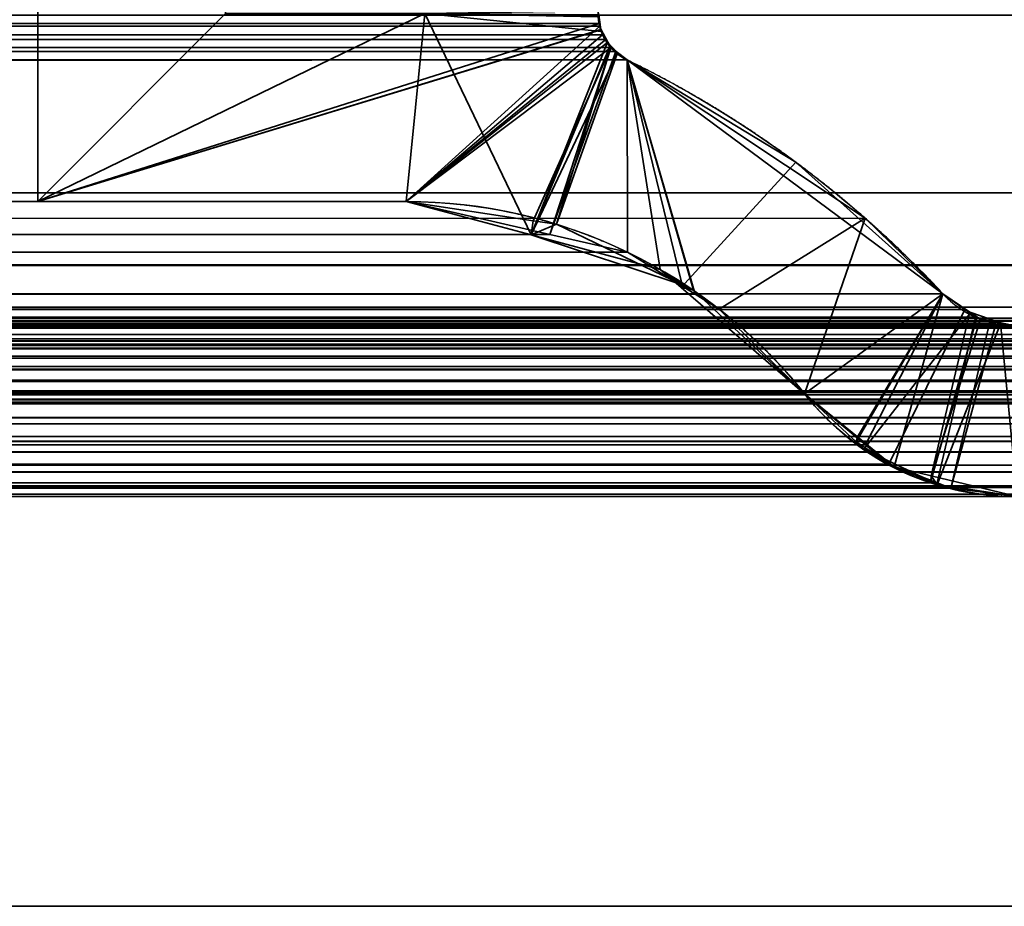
# Model space of a CAD drawing. Header units: millimetres. Extents: x -590 to 3690, y -120 to 127.
# Tile 542 of 656: x 1975.42 to 1979.62, y -2 to 1.77. Entities that reach past the tile are written whole.
import ezdxf

# ---------------------------------------------------------------- set-up
doc = ezdxf.new("R2010")
doc.units = ezdxf.units.MM
doc.layers.add('152', color=7, linetype='Continuous', true_color=0xffffff)

# ---------------------------------------------------------------- blocks, each defined once
blk = doc.blocks.new('UG_SURFACE_002')
at = {"layer": '152', "color": 252, "linetype": 'Continuous', "lineweight": 35}
for points in [[(2165, -31.2, 2203.0001), (2165, 108.2, 2203.0001), (835, 108.2, 2203.0001), (835, -31.2, 2203.0001)], [(985, -31.2, 2053), (985, 108.2, 2053), (2015.0001, 108.2, 2053), (2015.0001, -31.2, 2053)]]:
    blk.add_3dface(points, dxfattribs=at)
blk = doc.blocks.new('UG_SURFACE_082')
at = {"layer": '152', "color": 43, "linetype": 'Continuous', "lineweight": 35}
for points in [[(1016, 0, 2017), (1016, -49, 2017), (1984, -49, 2017), (1984, 0, 2017)], [(1081, 0, 948), (1107, 0, 951.5), (1984, 0, 2), (1016, 0, 2)], [(1107, 0, 1186.5), (1081, 0, 1190.0001), (1016, 0, 2017), (1984, 0, 2017)], [(1984, 0, 2017), (1984, 0, 2), (1107, 0, 951.5), (1107, 0, 1186.5)], [(1016, 0, 2), (1984, 0, 2), (1984, -2), (1016, -2)]]:
    blk.add_3dface(points, dxfattribs=at)
blk = doc.blocks.new('UG_SURFACE_097')
at = {"layer": '152', "color": 254, "linetype": 'Continuous', "lineweight": 35}
for points in [[(1999.75, -35, 2033.2501), (1999.75, 111.75, 2033.2501), (1000.25, 111.75, 2033.2501), (1000.25, -35, 2033.2501)], [(1992, 16, 2025.5001), (1992, -33, 2025.5001), (1008, -33, 2025.5001), (1008, 16, 2025.5001)]]:
    blk.add_3dface(points, dxfattribs=at)
blk = doc.blocks.new('UG_SURFACE_127')
at = {"layer": '152', "color": 46, "linetype": 'Continuous', "lineweight": 35}
for points in [[(1024.5, 1, 2009.0001), (1024.5, 5, 2009.0001), (1975.5, 5, 2009.0001), (1975.5, 1, 2009.0001)], [(1976.3, 4.15, 2009.8), (1976.3, 1.8, 2009.8), (1975.5, 1, 2009.0001), (1975.5, 5, 2009.0001)], [(1018.1623, 2.3457, 2015.3377), (1012.8831, 0.55, 2020.6168), (1987.1169, 0.55, 2020.6168), (1981.8377, 2.3457, 2015.3377)], [(1977.8904, 1.758, 2011.3904), (1022.1125, 1.8139, 2011.3876), (1022.1102, 1.7611, 2011.3897)], [(1977.8904, 1.758, 2011.3904), (1977.8867, 1.8123, 2011.3866), (1022.1125, 1.8139, 2011.3876)], [(1977.1481, 1.8, 2010.648), (1977.8867, 1.8123, 2011.3866), (1977.8904, 1.758, 2011.3904), (1975.5, 1, 2009.0001)], [(1016.1247, 1.0371, 2017.3752), (1018.3499, 1.794, 2015.1501), (1981.6501, 1.794, 2015.1501), (1983.8753, 1.0371, 2017.3752)], [(1975.5, 1, 2009.0001), (1976.3, 1.8, 2009.8), (1977.1481, 1.8, 2010.648)], [(1977.9056, 1.71, 2011.4057), (1022.1057, 1.7469, 2011.3943), (1022.0933, 1.7078, 2011.4067)], [(1022.1102, 1.7611, 2011.3897), (1022.1057, 1.7469, 2011.3943), (1977.8941, 1.7467, 2011.394)], [(1977.9056, 1.71, 2011.4057), (1977.8941, 1.7467, 2011.394), (1022.1057, 1.7469, 2011.3943)], [(1022.1102, 1.7611, 2011.3897), (1977.8941, 1.7467, 2011.394), (1977.8904, 1.758, 2011.3904)], [(1977.0696, 1, 2010.5696), (1975.5, 1, 2009.0001), (1977.8904, 1.758, 2011.3904), (1977.8941, 1.7467, 2011.394)], [(1977.8941, 1.7467, 2011.394), (1977.9056, 1.71, 2011.4057), (1977.0696, 1, 2010.5696)], [(1977.941, 1.6552, 2011.441), (1022.0811, 1.6892, 2011.4188), (1022.0594, 1.6558, 2011.4405)], [(1022.0933, 1.7078, 2011.4067), (1022.0811, 1.6892, 2011.4188), (1977.919, 1.6894, 2011.4191)], [(1977.941, 1.6552, 2011.441), (1977.919, 1.6894, 2011.4191), (1022.0811, 1.6892, 2011.4188)], [(1022.0933, 1.7078, 2011.4067), (1977.919, 1.6894, 2011.4191), (1977.9056, 1.71, 2011.4057)], [(1977.0696, 1, 2010.5696), (1977.9056, 1.71, 2011.4057), (1977.919, 1.6894, 2011.4191)], [(1977.919, 1.6894, 2011.4191), (1977.941, 1.6552, 2011.441), (1977.6807, 0.8603, 2011.1806), (1977.0696, 1, 2010.5696)], [(1977.9619, 1.6393, 2011.462), (1022.0381, 1.6394, 2011.462), (1021.9904, 1.603, 2011.5097)], [(1021.9904, 1.603, 2011.5097), (1978.0096, 1.603, 2011.5097), (1977.9619, 1.6393, 2011.462)], [(1022.0594, 1.6558, 2011.4405), (1022.0381, 1.6394, 2011.462), (1977.9619, 1.6393, 2011.462)], [(1022.0594, 1.6558, 2011.4405), (1977.9619, 1.6393, 2011.462), (1977.941, 1.6552, 2011.441)], [(1977.6807, 0.8603, 2011.1806), (1977.941, 1.6552, 2011.441), (1977.9619, 1.6393, 2011.462)], [(1977.9619, 1.6393, 2011.462), (1978.0096, 1.603, 2011.5097), (1978.011, 0.7848, 2011.5111), (1977.6807, 0.8603, 2011.1806)], [(1020.6445, 0.6071, 2012.8555), (1979.0242, 0.9288, 2012.5241), (1978.0096, 1.603, 2011.5097)], [(1978.0096, 1.603, 2011.5097), (1021.9904, 1.603, 2011.5097), (1020.6445, 0.6071, 2012.8555)], [(1978.0096, 1.603, 2011.5097), (1979.0242, 0.9288, 2012.5241), (1978.4026, 0.5415, 2011.9026), (1978.3, 0.6053, 2011.8001)], [(1978.3, 0.6053, 2011.8001), (1978.011, 0.7848, 2011.5111), (1978.0096, 1.603, 2011.5097)], [(1984.9201, 0.7283, 2018.4202), (1014.0034, 0.5033, 2019.4967), (1016.1247, 1.0371, 2017.3752)], [(1016.1247, 1.0371, 2017.3752), (1983.8753, 1.0371, 2017.3752), (1984.9201, 0.7283, 2018.4202)], [(1022.9304, 1, 2010.5696), (1977.0696, 1, 2010.5696), (1977.6807, 0.8603, 2011.1806), (1022.3193, 0.8603, 2011.1806)], [(1975.5, 1, 2009.0001), (1977.0696, 1, 2010.5696), (1022.9304, 1, 2010.5696), (1024.5, 1, 2009.0001)], [(1020.6445, 0.6071, 2012.8555), (1979.3555, 0.6071, 2012.8555), (1979.0242, 0.9288, 2012.5241)], [(1978.766, 0.1814, 2012.2659), (1978.4026, 0.5415, 2011.9026), (1979.0242, 0.9288, 2012.5241)], [(1979.0242, 0.9288, 2012.5241), (1979.3555, 0.6071, 2012.8555), (1979.0255, -0.0353, 2012.5256), (1978.766, 0.1814, 2012.2659)], [(1021.989, 0.7848, 2011.5111), (1022.3193, 0.8603, 2011.1806), (1977.6807, 0.8603, 2011.1806), (1978.011, 0.7848, 2011.5111)], [(1978.011, 0.7848, 2011.5111), (1021.7, 0.6053, 2011.8001), (1021.989, 0.7848, 2011.5111)], [(1978.011, 0.7848, 2011.5111), (1978.3, 0.6053, 2011.8001), (1021.7, 0.6053, 2011.8001)], [(1984.9201, 0.7283, 2018.4202), (1985.9966, 0.5033, 2019.4967), (1014.0034, 0.5033, 2019.4967)], [(1020.6445, 0.6071, 2012.8555), (1020.5504, 0.5422, 2012.9495), (1979.449, 0.5399, 2012.949)], [(1979.449, 0.5399, 2012.949), (1979.3555, 0.6071, 2012.8555), (1020.6445, 0.6071, 2012.8555)], [(1021.5974, 0.5415, 2011.9026), (1021.7, 0.6053, 2011.8001), (1978.3, 0.6053, 2011.8001), (1978.4026, 0.5415, 2011.9026)], [(1979.1249, -0.1183, 2012.625), (1979.0255, -0.0353, 2012.5256), (1979.3555, 0.6071, 2012.8555), (1979.449, 0.5399, 2012.949)], [(1012.7767, 0.4902, 2020.7233), (1987.2233, 0.4902, 2020.7233), (1987.1169, 0.55, 2020.6168), (1012.8831, 0.55, 2020.6168)], [(1986.0159, 0.4942, 2019.516), (1013.9835, 0.4961, 2019.5165), (1014.0034, 0.5033, 2019.4967)], [(1014.0034, 0.5033, 2019.4967), (1985.9966, 0.5033, 2019.4967), (1986.0159, 0.4942, 2019.516)], [(1979.4939, 0.5077, 2012.9938), (1020.5504, 0.5422, 2012.9495), (1020.4909, 0.5012, 2013.0091)], [(1020.4909, 0.5012, 2013.0091), (1979.5551, 0.4875, 2013.0551), (1979.4939, 0.5077, 2012.9938)], [(1979.4939, 0.5077, 2012.9938), (1979.449, 0.5399, 2012.949), (1020.5504, 0.5422, 2012.9495)], [(1978.766, 0.1814, 2012.2659), (1021.234, 0.1814, 2012.2659), (1021.5974, 0.5415, 2011.9026)], [(1978.4026, 0.5415, 2011.9026), (1978.766, 0.1814, 2012.2659), (1021.5974, 0.5415, 2011.9026)], [(1979.449, 0.5399, 2012.949), (1979.4939, 0.5077, 2012.9938), (1979.331, -0.1981, 2012.831), (1979.1249, -0.1183, 2012.625)], [(1979.3892, -0.2206, 2012.8891), (1979.331, -0.1981, 2012.831), (1979.4939, 0.5077, 2012.9938), (1979.5551, 0.4875, 2013.0551)], [(1012.751, 0.4757, 2020.7491), (1012.6908, 0.4058, 2020.8092), (1987.3092, 0.4058, 2020.8092)], [(1987.249, 0.4757, 2020.7491), (1987.2233, 0.4902, 2020.7233), (1012.7767, 0.4902, 2020.7233), (1012.751, 0.4757, 2020.7491)], [(1012.751, 0.4757, 2020.7491), (1987.3092, 0.4058, 2020.8092), (1987.249, 0.4757, 2020.7491)], [(1013.8922, 0.4393, 2019.6078), (1013.9332, 0.4744, 2019.5668), (1986.0662, 0.4705, 2019.5663)], [(1986.0662, 0.4705, 2019.5663), (1986.0868, 0.4608, 2019.5868), (1013.8922, 0.4393, 2019.6078)], [(1986.0662, 0.4705, 2019.5663), (1013.9332, 0.4744, 2019.5668), (1013.94, 0.4802, 2019.5601)], [(1986.0662, 0.4705, 2019.5663), (1013.94, 0.4802, 2019.5601), (1013.9835, 0.4961, 2019.5165)], [(1013.9835, 0.4961, 2019.5165), (1986.0159, 0.4942, 2019.516), (1986.0662, 0.4705, 2019.5663)], [(1014.7501, 0.3116, 2018.75), (1985.2576, 0.3899, 2018.7576), (1984.5955, 0.4694, 2018.0955)], [(1984.5955, 0.4694, 2018.0955), (1015.4045, 0.4694, 2018.0955), (1014.7501, 0.3116, 2018.75)], [(1984.5955, 0.4694, 2018.0955), (1979.6716, 0.4694, 2013.1717), (1020.3284, 0.4694, 2013.1717), (1015.4045, 0.4694, 2018.0955)], [(1020.4114, 0.4775, 2013.0885), (1020.3284, 0.4694, 2013.1717), (1979.6716, 0.4694, 2013.1717)], [(1979.5806, 0.4791, 2013.0806), (1020.4449, 0.4875, 2013.0551), (1020.4114, 0.4775, 2013.0885)], [(1020.4114, 0.4775, 2013.0885), (1979.6716, 0.4694, 2013.1717), (1979.5806, 0.4791, 2013.0806)], [(1020.4909, 0.5012, 2013.0091), (1020.4449, 0.4875, 2013.0551), (1979.5551, 0.4875, 2013.0551)], [(1979.5806, 0.4791, 2013.0806), (1979.5551, 0.4875, 2013.0551), (1020.4449, 0.4875, 2013.0551)], [(1979.5551, 0.4875, 2013.0551), (1979.5806, 0.4791, 2013.0806), (1979.3892, -0.2206, 2012.8891)], [(1979.6716, -0.2556, 2013.1717), (1979.3892, -0.2206, 2012.8891), (1979.5806, 0.4791, 2013.0806), (1979.6716, 0.4694, 2013.1717)], [(1013.8648, 0.3945, 2019.6352), (1013.8904, 0.4364, 2019.6097), (1986.1088, 0.4345, 2019.6087)], [(1986.1088, 0.4345, 2019.6087), (1986.1246, 0.4154, 2019.6247), (1013.8648, 0.3945, 2019.6352)], [(1986.1088, 0.4345, 2019.6087), (1013.8904, 0.4364, 2019.6097), (1013.8922, 0.4393, 2019.6078)], [(1986.0868, 0.4608, 2019.5868), (1986.1088, 0.4345, 2019.6087), (1013.8922, 0.4393, 2019.6078)], [(1987.337, 0.3736, 2020.8371), (1987.3092, 0.4058, 2020.8092), (1012.6908, 0.4058, 2020.8092), (1012.663, 0.3736, 2020.8371)], [(1013.8521, 0.3501, 2019.6478), (1013.8648, 0.3943, 2019.6352), (1986.1343, 0.3934, 2019.6342)], [(1986.1343, 0.3934, 2019.6342), (1986.1418, 0.3766, 2019.6419), (1013.8521, 0.3501, 2019.6478)], [(1986.1246, 0.4154, 2019.6247), (1013.8648, 0.3943, 2019.6352), (1013.8648, 0.3945, 2019.6352)], [(1986.1246, 0.4154, 2019.6247), (1986.1343, 0.3934, 2019.6342), (1013.8648, 0.3943, 2019.6352)], [(1014.1171, 0.159, 2019.3827), (1985.2645, 0.389, 2018.7645), (1985.2576, 0.3899, 2018.7576)], [(1985.2576, 0.3899, 2018.7576), (1014.7501, 0.3116, 2018.75), (1014.1171, 0.159, 2019.3827)], [(1014.1171, 0.159, 2019.3827), (1985.8829, 0.159, 2019.3827), (1985.2645, 0.389, 2018.7645)], [(1012.6283, 0.2982, 2020.8716), (1987.3717, 0.2982, 2020.8716), (1987.337, 0.3736, 2020.8371)], [(1012.663, 0.3736, 2020.8371), (1012.6283, 0.2982, 2020.8716), (1987.337, 0.3736, 2020.8371)], [(1013.8512, 0.302, 2019.6488), (1013.852, 0.3417, 2019.6481), (1986.1482, 0.3415, 2019.6483)], [(1013.8547, 0.2867, 2019.6452), (1013.8512, 0.302, 2019.6488), (1986.1482, 0.3415, 2019.6483)], [(1986.1418, 0.3766, 2019.6419), (1013.852, 0.3417, 2019.6481), (1013.8521, 0.3501, 2019.6478)], [(1986.1418, 0.3766, 2019.6419), (1986.1482, 0.3415, 2019.6483), (1013.852, 0.3417, 2019.6481)], [(1986.1482, 0.3415, 2019.6483), (1986.1497, 0.3336, 2019.6497), (1013.8547, 0.2867, 2019.6452)], [(1987.377, 0.2864, 2020.8771), (1987.3717, 0.2982, 2020.8716), (1012.6283, 0.2982, 2020.8716), (1012.623, 0.2864, 2020.8771)], [(1986.1497, 0.3336, 2019.6497), (1986.1461, 0.2862, 2019.6462), (1013.8547, 0.2867, 2019.6452)], [(1987.3954, 0.1777, 2020.8955), (1012.623, 0.2864, 2020.8771), (1012.6039, 0.1906, 2020.8962)], [(1012.623, 0.2864, 2020.8771), (1987.3954, 0.1777, 2020.8955), (1987.3961, 0.1906, 2020.8962)], [(1987.3961, 0.1906, 2020.8962), (1987.377, 0.2864, 2020.8771), (1012.623, 0.2864, 2020.8771)], [(1013.8608, 0.2602, 2019.6393), (1013.8547, 0.2867, 2019.6452), (1986.1461, 0.2862, 2019.6462)], [(1013.8608, 0.2602, 2019.6393), (1986.1461, 0.2862, 2019.6462), (1986.1459, 0.2837, 2019.6459)], [(1986.1459, 0.2837, 2019.6459), (1986.13, 0.2391, 2019.63), (1013.8608, 0.2602, 2019.6393)], [(1013.8608, 0.2602, 2019.6393), (1986.13, 0.2391, 2019.63), (1986.1265, 0.2342, 2019.6266)], [(1986.1265, 0.2342, 2019.6266), (1013.8737, 0.2343, 2019.6261), (1013.8608, 0.2602, 2019.6393)], [(1013.8799, 0.2219, 2019.6199), (1013.8737, 0.2343, 2019.6261), (1986.1265, 0.2342, 2019.6266)], [(1013.8799, 0.2219, 2019.6199), (1986.1265, 0.2342, 2019.6266), (1986.0984, 0.1947, 2019.5985)], [(1013.8799, 0.2219, 2019.6199), (1986.0984, 0.1947, 2019.5985), (1986.0907, 0.1892, 2019.5906)], [(1986.0907, 0.1892, 2019.5906), (1013.9098, 0.1896, 2019.5901), (1013.8799, 0.2219, 2019.6199)], [(1012.6039, 0.1906, 2020.8962), (1012.6046, 0.1777, 2020.8955), (1987.3954, 0.1777, 2020.8955)], [(1987.3898, 0.0794, 2020.8898), (1012.6046, 0.1777, 2020.8955), (1012.6102, 0.0794, 2020.8898)], [(1987.3898, 0.0794, 2020.8898), (1987.3954, 0.1777, 2020.8955), (1012.6046, 0.1777, 2020.8955)], [(1013.9215, 0.177, 2019.5785), (1013.9098, 0.1896, 2019.5901), (1986.0907, 0.1892, 2019.5906)], [(1013.9543, 0.1612, 2019.5458), (1013.9215, 0.177, 2019.5785), (1986.0907, 0.1892, 2019.5906)], [(1986.0907, 0.1892, 2019.5906), (1986.0463, 0.1577, 2019.5463), (1013.9543, 0.1612, 2019.5458)], [(1021.234, 0.1814, 2012.2659), (1978.766, 0.1814, 2012.2659), (1979.0255, -0.0353, 2012.5256), (1020.9745, -0.0353, 2012.5256)], [(1013.9897, 0.1441, 2019.5103), (1013.9543, 0.1612, 2019.5458), (1986.0463, 0.1577, 2019.5463)], [(1013.9897, 0.1441, 2019.5103), (1986.0463, 0.1577, 2019.5463), (1986.0439, 0.1559, 2019.5439)], [(1014.0073, 0.1434, 2019.4926), (1013.9897, 0.1441, 2019.5103), (1986.0439, 0.1559, 2019.5439)], [(1986.0439, 0.1559, 2019.5439), (1985.9923, 0.1451, 2019.4924), (1014.0073, 0.1434, 2019.4926)], [(1014.0073, 0.1434, 2019.4926), (1985.9923, 0.1451, 2019.4924), (1985.9627, 0.1388, 2019.4628)], [(1014.0637, 0.1413, 2019.4364), (1014.0073, 0.1434, 2019.4926), (1985.9627, 0.1388, 2019.4628)], [(1014.0637, 0.1413, 2019.4364), (1985.9627, 0.1388, 2019.4628), (1985.934, 0.1461, 2019.434)], [(1985.934, 0.1461, 2019.434), (1014.0662, 0.1421, 2019.4337), (1014.0637, 0.1413, 2019.4364)], [(1014.0662, 0.1421, 2019.4337), (1985.934, 0.1461, 2019.434), (1985.8829, 0.159, 2019.3827)], [(1985.8829, 0.159, 2019.3827), (1014.1171, 0.159, 2019.3827), (1014.0662, 0.1421, 2019.4337)], [(1012.6102, 0.0794, 2020.8898), (1012.6187, 0.0537, 2020.8814), (1987.3813, 0.0537, 2020.8814), (1987.3898, 0.0794, 2020.8898)], [(1987.3567, -0.021, 2020.8566), (1012.6187, 0.0537, 2020.8814), (1012.6433, -0.021, 2020.8566)], [(1987.3567, -0.021, 2020.8566), (1987.3813, 0.0537, 2020.8814), (1012.6187, 0.0537, 2020.8814)], [(1012.6433, -0.021, 2020.8566), (1012.6737, -0.0658, 2020.8263), (1987.3263, -0.0658, 2020.8263), (1987.3567, -0.021, 2020.8566)], [(1020.8751, -0.1183, 2012.625), (1979.0255, -0.0353, 2012.5256), (1979.1249, -0.1183, 2012.625)], [(1020.8751, -0.1183, 2012.625), (1020.9745, -0.0353, 2012.5256), (1979.0255, -0.0353, 2012.5256)], [(1987.3263, -0.0658, 2020.8263), (1012.6737, -0.0658, 2020.8263), (1012.7115, -0.1216, 2020.7884)], [(1987.2885, -0.1216, 2020.7884), (1987.3263, -0.0658, 2020.8263), (1012.7115, -0.1216, 2020.7884)], [(1012.7115, -0.1216, 2020.7884), (1012.7506, -0.1513, 2020.7493), (1987.2494, -0.1513, 2020.7493), (1987.2885, -0.1216, 2020.7884)], [(1979.1249, -0.1183, 2012.625), (1020.669, -0.1981, 2012.831), (1020.8751, -0.1183, 2012.625)], [(1979.1249, -0.1183, 2012.625), (1979.331, -0.1981, 2012.831), (1020.669, -0.1981, 2012.831)], [(1987.2494, -0.1513, 2020.7493), (1012.7506, -0.1513, 2020.7493), (1012.8288, -0.2106, 2020.6711)], [(1987.1712, -0.2106, 2020.6711), (1987.2494, -0.1513, 2020.7493), (1012.8288, -0.2106, 2020.6711)], [(1020.6108, -0.2206, 2012.8891), (1979.331, -0.1981, 2012.831), (1979.3892, -0.2206, 2012.8891)], [(1020.6108, -0.2206, 2012.8891), (1020.669, -0.1981, 2012.831), (1979.331, -0.1981, 2012.831)], [(1012.8288, -0.2106, 2020.6711), (1012.8582, -0.2177, 2020.6418), (1987.1418, -0.2177, 2020.6418), (1987.1712, -0.2106, 2020.6711)], [(1012.9768, -0.2461, 2020.5233), (1987.0232, -0.2461, 2020.5233), (1987.1418, -0.2177, 2020.6418), (1012.8582, -0.2177, 2020.6418)], [(1013.0163, -0.2556, 2020.4837), (1986.9837, -0.2556, 2020.4837), (1987.0232, -0.2461, 2020.5233), (1012.9768, -0.2461, 2020.5233)], [(1979.3892, -0.2206, 2012.8891), (1020.3284, -0.2556, 2013.1717), (1020.6108, -0.2206, 2012.8891)], [(1979.3892, -0.2206, 2012.8891), (1979.6716, -0.2556, 2013.1717), (1020.3284, -0.2556, 2013.1717)], [(1979.6716, -0.2556, 2013.1717), (1986.9837, -0.2556, 2020.4837), (1013.0163, -0.2556, 2020.4837), (1020.3284, -0.2556, 2013.1717)]]:
    blk.add_3dface(points, dxfattribs=at)
blk = doc.blocks.new('UG_SURFACE_128')
at = {"layer": '152', "color": 46, "linetype": 'Continuous', "lineweight": 35}
for points in [[(1976.3, 4.15, -7), (1976.3, 1.8, -7), (1975.5, 1, -7), (1975.5, 5, -7)], [(1976.3, 1.8, 2009.8), (1976.3, 4.15, 2009.8), (1975.5, 5, 2009.0001), (1975.5, 1, 2009.0001)], [(1975.5, 1, 2009.0001), (1975.5, 5, 2009.0001), (1975.5, 5, -7), (1975.5, 1, -7)], [(1975.5, 1, -7), (1977.1481, 1.8, -7), (1977.8897, 1.795, -7), (1977.8974, 1.7329, -7)], [(1975.5, 1, -7), (1976.3, 1.8, -7), (1977.1481, 1.8, -7)], [(1977.1481, 1.8, 2010.648), (1976.3, 1.8, 2009.8), (1975.5, 1, 2009.0001), (1977.0696, 1, 2010.5696)], [(1977.0696, 1, 2010.5696), (1977.6015, 0.8578, 2011.1015), (1977.1481, 1.8, 2010.648)], [(1977.1481, 1.8, 2010.648), (1977.8998, 1.7244, 2011.3997), (1977.898, 1.7332, 2011.3978), (1977.8868, 1.7869, 2011.3866)], [(1977.9263, 1.6785, 2011.4262), (1977.8998, 1.7244, 2011.3997), (1977.1481, 1.8, 2010.648), (1977.6015, 0.8578, 2011.1015)], [(1977.8868, 1.7869, 2011.3866), (1977.8974, 1.7329, -7), (1977.8897, 1.795, -7)], [(1977.8868, 1.7869, 2011.3866), (1977.898, 1.7332, 2011.3978), (1977.8974, 1.7329, -7)], [(1977.8974, 1.7329, -7), (1977.8976, 1.7304, -7), (1975.5, 1, -7)], [(1977.0696, 1, -7), (1975.5, 1, -7), (1977.8976, 1.7304, -7), (1977.9277, 1.6783, -7)], [(1977.8976, 1.7304, -7), (1977.8974, 1.7329, -7), (1977.898, 1.7332, 2011.3978)], [(1977.9277, 1.6783, -7), (1977.8976, 1.7304, -7), (1977.898, 1.7332, 2011.3978)], [(1977.898, 1.7332, 2011.3978), (1977.8998, 1.7244, 2011.3997), (1977.9277, 1.6783, -7)], [(1977.8998, 1.7244, 2011.3997), (1977.9263, 1.6785, 2011.4262), (1977.9277, 1.6783, -7)], [(1977.9277, 1.6783, -7), (1977.9408, 1.6554, -7), (1977.0696, 1, -7)], [(1977.6015, 0.8578, 2011.1015), (1977.9367, 1.6603, 2011.4367), (1977.9263, 1.6785, 2011.4262)], [(1977.9695, 1.6335, -7), (1977.9408, 1.6554, -7), (1977.9263, 1.6785, 2011.4262)], [(1977.9263, 1.6785, 2011.4262), (1977.9367, 1.6603, 2011.4367), (1977.9695, 1.6335, -7)], [(1977.9408, 1.6554, -7), (1977.9277, 1.6783, -7), (1977.9263, 1.6785, 2011.4262)], [(1977.6094, 0.9185, -7), (1977.0696, 1, -7), (1977.9408, 1.6554, -7)], [(1977.9688, 1.635, 2011.4689), (1977.9367, 1.6603, 2011.4367), (1977.6015, 0.8578, 2011.1015)], [(1977.9408, 1.6554, -7), (1977.7094, 0.9034, -7), (1977.6094, 0.9185, -7)], [(1977.7094, 0.9034, -7), (1977.9408, 1.6554, -7), (1977.9695, 1.6335, -7)], [(1977.9367, 1.6603, 2011.4367), (1977.9688, 1.635, 2011.4689), (1977.9695, 1.6335, -7)], [(1977.6015, 0.8578, 2011.1015), (1978.1508, 0.711, 2011.6508), (1978.0096, 1.603, 2011.5097), (1977.9688, 1.635, 2011.4689)], [(1978.2448, 0.645, -7), (1977.7094, 0.9034, -7), (1977.9695, 1.6335, -7), (1978.0096, 1.603, -7)], [(1978.0096, 1.603, -7), (1977.9695, 1.6335, -7), (1977.9688, 1.635, 2011.4689)], [(1977.9688, 1.635, 2011.4689), (1978.0096, 1.603, 2011.5097), (1978.0096, 1.603, -7)], [(1979.3555, 0.6071, -7), (1978.0096, 1.603, -7), (1978.0096, 1.603, 2011.5097)], [(1978.0096, 1.603, 2011.5097), (1978.7285, 1.1672, 2012.2285), (1979.3555, 0.6071, -7)], [(1978.0096, 1.603, -7), (1978.2922, 0.6222, -7), (1978.2448, 0.645, -7)], [(1978.766, 0.1814, -7), (1978.2922, 0.6222, -7), (1978.0096, 1.603, -7), (1979.3555, 0.6071, -7)], [(1978.7285, 1.1672, 2012.2285), (1978.0096, 1.603, 2011.5097), (1978.1508, 0.711, 2011.6508), (1978.2404, 0.6339, 2011.7404)], [(1979.3555, 0.6071, 2012.8555), (1978.7285, 1.1672, 2012.2285), (1978.2404, 0.6339, 2011.7404), (1978.766, 0.1814, 2012.2659)], [(1978.7285, 1.1672, 2012.2285), (1979.3555, 0.6071, 2012.8555), (1979.3555, 0.6071, -7)], [(1975.5, 1, 2009.0001), (1975.5, 1, -7), (1977.0696, 1, -7), (1977.0696, 1, 2010.5696)], [(1977.6094, 0.9185, -7), (1977.6015, 0.8578, 2011.1015), (1977.0696, 1, 2010.5696)], [(1977.0696, 1, 2010.5696), (1977.0696, 1, -7), (1977.6094, 0.9185, -7)], [(1977.6015, 0.8578, 2011.1015), (1977.6094, 0.9185, -7), (1977.7094, 0.9034, -7)], [(1977.6015, 0.8578, 2011.1015), (1977.7094, 0.9034, -7), (1978.2448, 0.645, -7)], [(1978.2448, 0.645, -7), (1978.1508, 0.711, 2011.6508), (1977.6015, 0.8578, 2011.1015)], [(1978.2448, 0.645, -7), (1978.2404, 0.6339, 2011.7404), (1978.1508, 0.711, 2011.6508)], [(1978.2404, 0.6339, 2011.7404), (1978.2448, 0.645, -7), (1978.2922, 0.6222, -7)], [(1978.766, 0.1814, -7), (1978.766, 0.1814, 2012.2659), (1978.2404, 0.6339, 2011.7404)], [(1978.2404, 0.6339, 2011.7404), (1978.2922, 0.6222, -7), (1978.766, 0.1814, -7)], [(1979.3555, 0.6071, -7), (1978.9851, -0.0224, -7), (1978.766, 0.1814, -7)], [(1978.766, 0.1814, 2012.2659), (1978.9909, -0.0023, 2012.491), (1979.3555, 0.6071, 2012.8555)], [(1979.0189, -0.0539, -7), (1978.9851, -0.0224, -7), (1979.3555, 0.6071, -7), (1979.4708, 0.5254, -7)], [(1978.9909, -0.0023, 2012.491), (1979.147, -0.1298, 2012.6469), (1979.3555, 0.6071, 2012.8555)], [(1979.4704, 0.5292, 2012.9704), (1979.3555, 0.6071, 2012.8555), (1979.147, -0.1298, 2012.6469), (1979.3046, -0.1676, 2012.8045)], [(1979.4708, 0.5254, -7), (1979.3555, 0.6071, -7), (1979.3555, 0.6071, 2012.8555)], [(1979.3555, 0.6071, 2012.8555), (1979.4704, 0.5292, 2012.9704), (1979.4708, 0.5254, -7)], [(1979.4708, 0.5254, -7), (1979.4992, 0.5053, -7), (1979.3031, -0.191, -7), (1979.0189, -0.0539, -7)], [(1979.3301, -0.204, -7), (1979.3031, -0.191, -7), (1979.4992, 0.5053, -7), (1979.6016, 0.484, -7)], [(1979.3046, -0.1676, 2012.8045), (1979.5152, 0.4988, 2013.0153), (1979.4704, 0.5292, 2012.9704)], [(1979.6016, 0.484, -7), (1979.4992, 0.5053, -7), (1979.4704, 0.5292, 2012.9704)], [(1979.4704, 0.5292, 2012.9704), (1979.5152, 0.4988, 2013.0153), (1979.6016, 0.484, -7)], [(1979.4992, 0.5053, -7), (1979.4708, 0.5254, -7), (1979.4704, 0.5292, 2012.9704)], [(1979.6005, 0.4828, 2013.1006), (1979.5152, 0.4988, 2013.0153), (1979.3046, -0.1676, 2012.8045), (1979.6716, -0.2556, 2013.1717)], [(1979.6016, 0.484, -7), (1979.6716, 0.4694, -7), (1979.6716, -0.2556, -7), (1979.3301, -0.204, -7)], [(1979.5152, 0.4988, 2013.0153), (1979.6005, 0.4828, 2013.1006), (1979.6016, 0.484, -7)], [(1979.6716, 0.4694, -7), (1979.6016, 0.484, -7), (1979.6005, 0.4828, 2013.1006)], [(1979.6005, 0.4828, 2013.1006), (1979.6716, 0.4694, 2013.1717), (1979.6716, 0.4694, -7)], [(1979.6716, -0.2556, 2013.1717), (1979.6716, 0.4694, 2013.1717), (1979.6005, 0.4828, 2013.1006)], [(1978.9851, -0.0224, -7), (1978.9909, -0.0023, 2012.491), (1978.766, 0.1814, 2012.2659)], [(1978.766, 0.1814, 2012.2659), (1978.766, 0.1814, -7), (1978.9851, -0.0224, -7)], [(1979.147, -0.1298, 2012.6469), (1978.9909, -0.0023, 2012.491), (1978.9851, -0.0224, -7)], [(1979.147, -0.1298, 2012.6469), (1978.9851, -0.0224, -7), (1979.0189, -0.0539, -7)], [(1979.147, -0.1298, 2012.6469), (1979.0189, -0.0539, -7), (1979.3031, -0.191, -7)], [(1979.3031, -0.191, -7), (1979.3046, -0.1676, 2012.8045), (1979.147, -0.1298, 2012.6469)], [(1979.3046, -0.1676, 2012.8045), (1979.3031, -0.191, -7), (1979.3301, -0.204, -7)], [(1979.6716, -0.2556, -7), (1979.6716, -0.2556, 2013.1717), (1979.3046, -0.1676, 2012.8045)], [(1979.3046, -0.1676, 2012.8045), (1979.3301, -0.204, -7), (1979.6716, -0.2556, -7)]]:
    blk.add_3dface(points, dxfattribs=at)
blk = doc.blocks.new('UG_SURFACE_135')
at = {"layer": '152', "color": 14, "linetype": 'Continuous', "lineweight": 35}
for points in [[(1991.8, -35, 2025.3), (1991.8, 14, 2025.3), (1008.2, 14, 2025.3), (1008.2, -35, 2025.3)], [(1987.7501, 11.25, 2021.25), (1987.7501, -47, 2021.25), (1012.2499, -47, 2021.25), (1012.2499, 11.25, 2021.25)]]:
    blk.add_3dface(points, dxfattribs=at)
blk = doc.blocks.new('UG_SURFACE_136')
at = {"layer": '152', "color": 7, "linetype": 'Continuous', "lineweight": 35}
for points in [[(1012.2499, 11, 2021.25), (1012.2499, -47, 2021.25), (1987.7501, -47, 2021.25), (1987.7501, 11, 2021.25)], [(1987.5, 11, 2020.9999), (1987.5, -47, 2020.9999), (1012.5, -47, 2020.9999), (1012.5, 11, 2020.9999)]]:
    blk.add_3dface(points, dxfattribs=at)

msp = doc.modelspace()

# ---------------------------------------------------------------- linework, layer by layer
at = {"layer": '152', "color": 252, "linetype": 'Continuous', "lineweight": -3, "true_color": 0x939598}
for p, q in [((1975.5, 1, -7), (1975.5, 5, -7)), ((1975.5, 1, 2009), (1975.5, 5, 2009)), ((1975.5, 1, 2009), (1975.5, 5, 2009)), ((1021.9904, 1.603, 2011.5096), (1978.0096, 1.603, 2011.5096)), ((1978.0096, 1.603, 2011.5096), (1978.0096, 1.603, -7)), ((1016.1248, 1.0371, 2017.3752), (1983.8752, 1.0371, 2017.3752)), ((1977.0696, 1, 2010.5696), (1022.9304, 1, 2010.5696)), ((1975.5, 1, 2009), (1024.5, 1, 2009)), ((1975.5, 1, 2009), (1977.0696, 1, 2010.5696)), ((1977.0696, 1, -7), (1975.5, 1, -7)), ((1975.5, 1, -7), (1975.5, 1, 2009)), ((1977.0696, 1, 2010.5696), (1975.5, 1, 2009)), ((1977.0696, 1, -7), (1977.0696, 1, 2010.5696)), ((1020.6445, 0.6071, 2012.8555), (1979.3555, 0.6071, 2012.8555)), ((1979.3555, 0.6071, 2012.8555), (1979.3555, 0.6071, -7)), ((1987.1169, 0.55, 2020.6169), (1012.8831, 0.55, 2020.6169)), ((1014.0034, 0.5033, 2019.4966), (1985.9966, 0.5033, 2019.4966)), ((1015.4044, 0.4694, 2018.0956), (1984.5956, 0.4694, 2018.0956)), ((1020.3284, 0.4694, 2013.1716), (1979.6716, 0.4694, 2013.1716)), ((1978.766, 0.1814, 2012.266), (1021.234, 0.1814, 2012.266)), ((1978.766, 0.1814, -7), (1978.766, 0.1814, 2012.266)), ((1014.1172, 0.159, 2019.3828), (1985.8828, 0.159, 2019.3828)), ((1016, 0, 2017), (1984, 0, 2017)), ((1016, 0, 2), (1984, 0, 2)), ((1986.9836, -0.2556, 2020.4836), (1013.0164, -0.2556, 2020.4836)), ((1979.6716, -0.2556, 2013.1716), (1020.3284, -0.2556, 2013.1716))]:
    msp.add_line(p, q, dxfattribs=at)
for centre, radius, start, end in [((1978.1054, 1.8, -7), 0.2191, 107.4217, 244.0563), ((1977.0696, -1.167, -7), 2.167, 38.4798, 90), ((1979.6716, 0.9012, -7), 0.4318, 222.9437, 270)]:
    msp.add_arc(centre, radius, start, end, dxfattribs=at)
at = {"layer": '152', "color": 252, "linetype": 'Continuous', "lineweight": -3, "true_color": 0x939598, "extrusion": (0, 0, -1)}
for centre, radius, start, end in [((-1976.0105, -2.5061, 7), 4.5696, 115.9437, 137.0563), ((-1979.6716, 0.9012, 7), 1.1568, 270, 321.5202)]:
    msp.add_arc(centre, radius, start, end, dxfattribs=at)
at = {"layer": '152', "color": 252, "linetype": 'Continuous', "lineweight": -3, "true_color": 0x939598}
for points, knots in [([(1978.0398, 2.009, 2011.5398), (1978.0144, 2.0011, 2011.5144), (1977.9893, 1.988, 2011.4893), (1977.95, 1.9559, 2011.45), (1977.9343, 1.9388, 2011.4343), (1977.911, 1.9028, 2011.411), (1977.9023, 1.8846, 2011.4023), (1977.891, 1.8483, 2011.391), (1977.8877, 1.8303, 2011.3877), (1977.8857, 1.7942, 2011.3857), (1977.887, 1.7755, 2011.387), (1977.8937, 1.7411, 2011.3937), (1977.899, 1.7248, 2011.399), (1977.9151, 1.6892, 2011.4151), (1977.9274, 1.6707, 2011.4274), (1977.9613, 1.6322, 2011.4613), (1977.985, 1.6149, 2011.485), (1978.0096, 1.603, 2011.5096)], [0, 0, 0, 0, 0.183978, 0.183978, 0.319936, 0.319936, 0.426471, 0.426471, 0.516425, 0.516425, 0.606639, 0.606639, 0.693513, 0.693513, 0.816567, 0.816567, 1, 1, 1, 1]), ([(1978.0096, 1.603, 2011.5096), (1978.1103, 1.554, 2011.6103), (1978.21, 1.5009, 2011.71), (1978.4324, 1.3715, 2011.9324), (1978.5544, 1.2927, 2012.0544), (1978.7933, 1.1214, 2012.2933), (1978.9104, 1.0287, 2012.4104), (1979.138, 0.8289, 2012.638), (1979.2488, 0.7217, 2012.7488), (1979.3555, 0.6071, 2012.8555)], [0, 0, 0, 0, 0.209456, 0.209456, 0.472899, 0.472899, 0.736406, 0.736406, 1, 1, 1, 1]), ([(1977.0696, 1, 2010.5696), (1977.2339, 1, 2010.7339), (1977.3987, 0.9813, 2010.8987), (1977.7134, 0.9081, 2011.2134), (1977.8646, 0.8555, 2011.3646), (1978.146, 0.7198, 2011.646), (1978.2778, 0.6389, 2011.7778), (1978.5321, 0.4405, 2012.0321), (1978.6555, 0.3204, 2012.1555), (1978.766, 0.1814, 2012.266)], [0, 0, 0, 0, 0.269389, 0.269389, 0.523121, 0.523121, 0.756972, 0.756972, 1, 1, 1, 1]), ([(1979.3555, 0.6071, 2012.8555), (1979.3967, 0.5628, 2012.8967), (1979.4446, 0.53, 2012.9446), (1979.5221, 0.4949, 2013.0221), (1979.5512, 0.4855, 2013.0512), (1979.6107, 0.4727, 2013.1107), (1979.6412, 0.4694, 2013.1412), (1979.6716, 0.4694, 2013.1716)], [0, 0, 0, 0, 0.464963, 0.464963, 0.729235, 0.729235, 1, 1, 1, 1])]:
    msp.add_open_spline(points, degree=3, knots=knots, dxfattribs=at)
msp.add_rational_spline([(1978.0096, 1.603, 2011.5096), (1977.9543, 1.6299, 2011.4543), (1977.9005, 1.6822, 2011.4005), (1977.8824, 1.7549, 2011.3824), (1977.8915, 1.8776, 2011.3915), (1977.9202, 1.9469, 2011.4202), (1977.9812, 1.9906, 2011.4812), (1978.0398, 2.009, 2011.5398)], [1, 1, 0.980159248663, 1, 1, 0.980159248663, 1, 1], degree=4, knots=[0, 0, 0, 0, 0, 0.5, 0.5, 0.5, 1, 1, 1, 1, 1], dxfattribs=at)
for points, weights in [([(1979.3555, 0.6071, 2012.8555), (1979.0679, 0.9161, 2012.5679), (1978.7441, 1.1882, 2012.2441), (1978.3892, 1.4183, 2011.8892), (1978.0096, 1.603, 2011.5096)], [1, 0.991537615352, 0.988716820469, 0.991537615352, 1]), ([(1977.0696, 1, 2010.5696), (1977.5651, 1, 2011.0651), (1978.0448, 0.8539, 2011.5448), (1978.4577, 0.5693, 2011.9577), (1978.766, 0.1814, 2012.266)], [1, 0.950310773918, 0.933747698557, 0.950310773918, 1]), ([(1979.3555, 0.6071, 2012.8555), (1979.4168, 0.5412, 2012.9168), (1979.4942, 0.4937, 2012.9942), (1979.5817, 0.4694, 2013.0817), (1979.6716, 0.4694, 2013.1716)], [1, 0.958431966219, 0.944575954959, 0.958431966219, 1]), ([(1978.766, 0.1814, 2012.266), (1978.9306, -0.0257, 2012.4306), (1979.151, -0.1776, 2012.651), (1979.4071, -0.2556, 2012.9071), (1979.6716, -0.2556, 2013.1716)], [1, 0.950310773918, 0.933747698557, 0.950310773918, 1])]:
    msp.add_rational_spline(points, weights, degree=4, dxfattribs=at)
msp.add_open_spline([(1978.766, 0.1814, 2012.266), (1979.0118, -0.1279, 2012.5118), (1979.3441, -0.2556, 2012.8441), (1979.6716, -0.2556, 2013.1716)], degree=3, dxfattribs=at)

# ---------------------------------------------------------------- block references
for name in ['UG_SURFACE_097', 'UG_SURFACE_002', 'UG_SURFACE_082', 'UG_SURFACE_135', 'UG_SURFACE_127', 'UG_SURFACE_128', 'UG_SURFACE_136']:
    msp.add_blockref(name, (0, 0), dxfattribs=at)

doc.saveas('drawing.dxf')
